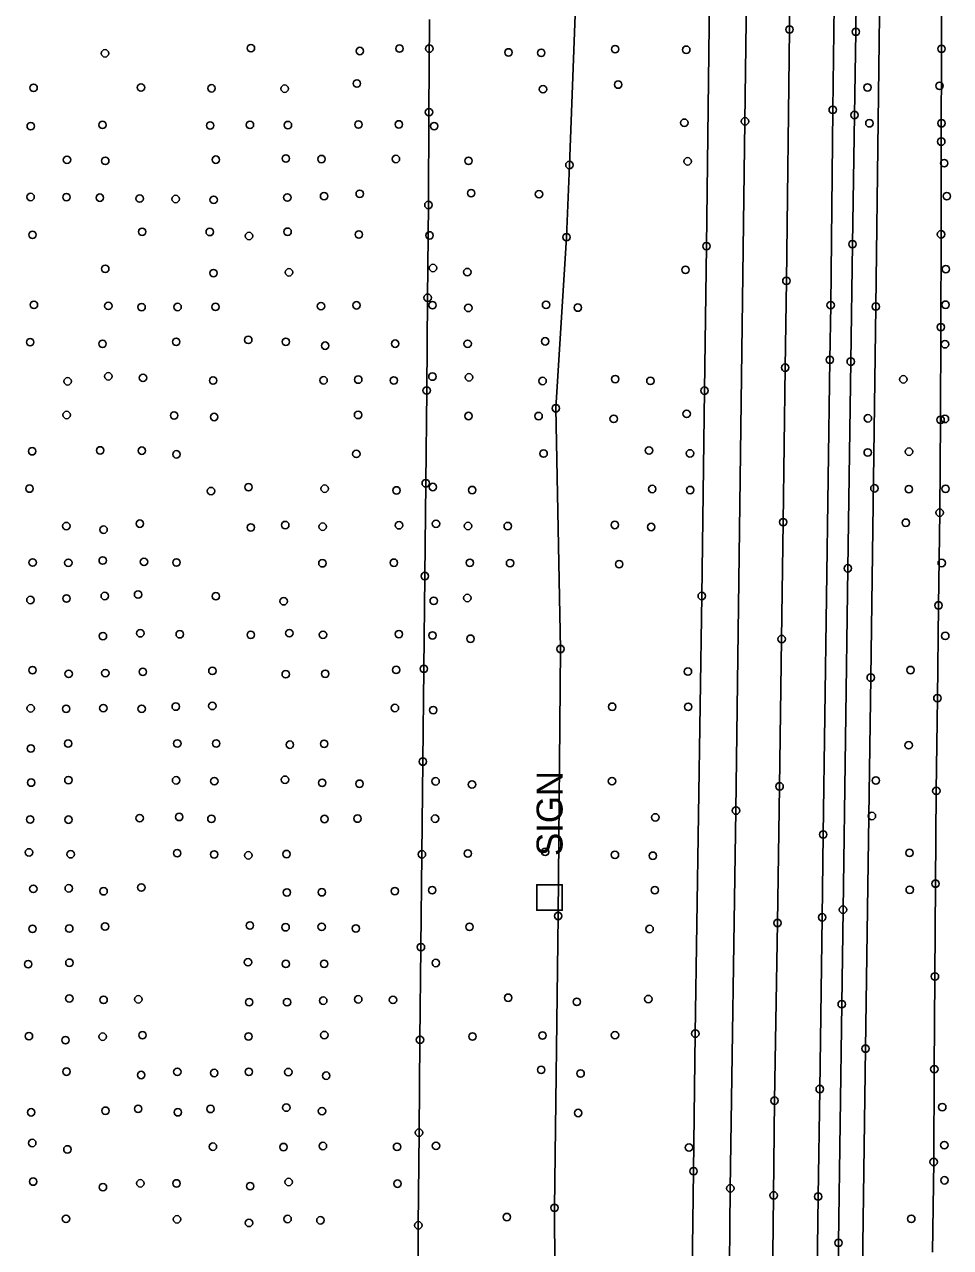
# Model space of a CAD drawing. Extents: x 20503438 to 20508873, y 7964251 to 7984667.
# Drawn here: x 20506380.9 to 20506630.5, y 7966710.9 to 7967040.5 of the extents above; entities that cross this region are included whole.
import ezdxf

# ---------------------------------------------------------------- set-up
doc = ezdxf.new("R2010")
doc.units = 0
for name, color, linetype in [('SurBreakLine', 7, 'Continuous'), ('SurDrainageArrowDown', 7, 'Continuous'), ('SurEdgeRoadPaved', 7, 'Continuous'), ('SurEdgeShoulderPaved', 7, 'Continuous'), ('SurGuardRailCable', 7, 'Continuous'), ('SurPointsNonDTM', 7, 'Continuous'), ('SurRoadPoints', 7, 'Continuous'), ('SurSurveyPoints', 7, 'Continuous')]:
    doc.layers.add(name, color=color, linetype=linetype)

msp = doc.modelspace()

# ---------------------------------------------------------------- linework, layer by layer
at = {"layer": 'SurBreakLine'}
msp.add_lwpolyline([(20506591.84, 7967392.84), (20506590.84, 7967326.74), (20506590.54, 7967306.29), (20506589.75, 7967247.59), (20506589.19, 7967218.75), (20506589, 7967201.08), (20506588.44, 7967155.46), (20506588.12, 7967121.19), (20506587.78, 7967092.51), (20506587.19, 7967047.62), (20506587.07, 7967039.13), (20506586.24, 7966971.4), (20506585.89, 7966947.99), (20506585.36, 7966906.37), (20506584.96, 7966874.85), (20506584.41, 7966835.15), (20506583.85, 7966798.34), (20506583.05, 7966750.46), (20506582.81, 7966724.92), (20506582.26, 7966677.31)], dxfattribs=at)
at = {"layer": 'SurDrainageArrowDown'}
for points in [[(20506528.71, 7967196.38), (20506529.08, 7967187.9), (20506529.02, 7967165.31), (20506532.23, 7967142.01), (20506530.97, 7967120.62), (20506531.36, 7967076.72), (20506529.66, 7967052.72), (20506527.76, 7967002.6), (20506526.97, 7966983.14), (20506524.09, 7966937.05), (20506525.37, 7966872.18), (20506524.72, 7966800.23), (20506523.75, 7966721.59), (20506524.08, 7966654.91)], [(20506625.61, 7966709.62), (20506625.94, 7966733.94), (20506626.11, 7966758.93), (20506626.27, 7966783.93), (20506626.44, 7966808.93), (20506626.64, 7966833.93), (20506626.94, 7966858.92), (20506627.24, 7966883.92), (20506627.55, 7966908.92), (20506627.8, 7966933.92), (20506627.86, 7966958.92), (20506627.92, 7966983.91), (20506627.98, 7967008.91), (20506628.04, 7967033.91), (20506628.1, 7967058.91), (20506628.5, 7967083.91), (20506629.07, 7967108.9), (20506629.64, 7967133.89), (20506629.32, 7967151.48), (20506629.02, 7967166.85)], [(20506490.07, 7967041.82), (20506489.91, 7967016.83), (20506489.76, 7966991.83), (20506489.55, 7966966.83), (20506489.29, 7966941.83), (20506489.04, 7966916.83), (20506488.78, 7966891.83), (20506488.52, 7966866.83), (20506488.26, 7966841.83), (20506488.01, 7966816.83), (20506487.75, 7966791.84), (20506487.49, 7966766.84), (20506487.23, 7966741.84), (20506487.04, 7966716.85), (20506486.89, 7966691.87)]]:
    msp.add_lwpolyline(points, dxfattribs=at)
at = {"layer": 'SurEdgeRoadPaved'}
for points in [[(20506581.63, 7967561.97), (20506579.37, 7967345.44), (20506577.1, 7967188.3), (20506576.62, 7967148.58), (20506576.17, 7967106.19), (20506575.7, 7967062.66), (20506575.52, 7967048.24), (20506575.08, 7967014.37), (20506572.65, 7966828.62), (20506571.13, 7966726.82), (20506570.83, 7966695.86)], [(20506594.21, 7966677.21), (20506594.79, 7966724.61), (20506595.23, 7966753.58), (20506595.9, 7966799.85), (20506596.17, 7966822.18), (20506597.96, 7966950.1), (20506598.18, 7966964.82), (20506598.73, 7967017.46), (20506599.2, 7967052.6), (20506599.46, 7967072.23), (20506600.09, 7967123.46), (20506600.48, 7967160.44), (20506600.84, 7967192.97), (20506601.35, 7967233.33), (20506601.83, 7967270.39), (20506602.04, 7967293.01), (20506603.64, 7967406.45)]]:
    msp.add_lwpolyline(points, dxfattribs=at)
at = {"layer": 'SurEdgeShoulderPaved'}
for points in [[(20506559.62, 7966608.8), (20506561.22, 7966731.44), (20506561.69, 7966768.53), (20506563.42, 7966886.45), (20506564.15, 7966941.79), (20506564.69, 7966980.74), (20506565.8, 7967070.01), (20506566.97, 7967167.77), (20506567.54, 7967210.95), (20506567.82, 7967239.49), (20506569.41, 7967351.99), (20506570.49, 7967465.47)], [(20506609.58, 7967410.89), (20506608.95, 7967363.13), (20506608.47, 7967326.59), (20506608.13, 7967298.41), (20506607.7, 7967264.68), (20506607.27, 7967229.84), (20506606.72, 7967190.22), (20506606.34, 7967158.79), (20506605.65, 7967111.05), (20506605.43, 7967080.49), (20506604.95, 7967038.48), (20506604.58, 7967016.07), (20506604.04, 7966981.28), (20506603.58, 7966949.62), (20506602.78, 7966893.9), (20506601.5, 7966801.92), (20506601.15, 7966776.44), (20506600.27, 7966712.13), (20506599.16, 7966608.62)]]:
    msp.add_lwpolyline(points, dxfattribs=at)
at = {"layer": 'SurGuardRailCable'}
msp.add_lwpolyline([(20506601.58, 7966287.7), (20506602.08, 7966323.65), (20506603.37, 7966423.64), (20506604.15, 7966481.82), (20506604.89, 7966539.46), (20506605.81, 7966625.62), (20506606.52, 7966685.31), (20506607.57, 7966764.47), (20506608.97, 7966864.46), (20506610.33, 7966964.45), (20506611.57, 7967064.43), (20506612.49, 7967145.99), (20506613.24, 7967217.79), (20506614.06, 7967289.17), (20506615.02, 7967359.71), (20506615.99, 7967430.36)], dxfattribs=at)
at = {"layer": 'SurPointsNonDTM'}
for centre in [(20506610.33, 7966964.45), (20506608.97, 7966864.46), (20506607.57, 7966764.47)]:
    msp.add_circle(centre, 1, dxfattribs=at)
at = {"layer": 'SurRoadPoints'}
msp.add_lwpolyline([(20506525.84, 7966805.2), (20506525.84, 7966805.2), (20506525.84, 7966808.63), (20506518.98, 7966808.63), (20506518.98, 7966801.77), (20506525.84, 7966801.77), (20506525.84, 7966805.2)], dxfattribs=at)
at = {"layer": 'SurSurveyPoints'}
for centre in [(20506587.07, 7967039.13), (20506604.95, 7967038.48), (20506402.6, 7967032.69), (20506441.93, 7967034.1), (20506471.28, 7967033.32), (20506481.96, 7967033.98), (20506490, 7967033.97), (20506511.33, 7967032.95), (20506520.17, 7967032.83), (20506540.08, 7967033.83), (20506559.26, 7967033.67), (20506628.04, 7967033.91), (20506470.49, 7967024.57), (20506383.36, 7967023.41), (20506412.3, 7967023.5), (20506431.32, 7967023.27), (20506451.03, 7967023.17), (20506520.65, 7967023.02), (20506540.9, 7967024.27), (20506608.11, 7967023.51), (20506627.52, 7967023.93), (20506489.91, 7967016.83), (20506598.73, 7967017.46), (20506604.58, 7967016.07), (20506382.58, 7967013.07), (20506401.92, 7967013.41), (20506430.93, 7967013.26), (20506441.66, 7967013.41), (20506451.9, 7967013.37), (20506470.9, 7967013.52), (20506481.79, 7967013.55), (20506491.3, 7967013.09), (20506558.74, 7967013.99), (20506575.08, 7967014.37), (20506608.61, 7967013.85), (20506628.03, 7967013.85), (20506627.98, 7967008.91), (20506392.35, 7967004.01), (20506402.67, 7967003.73), (20506432.48, 7967004.04), (20506451.34, 7967004.36), (20506460.93, 7967004.2), (20506481.01, 7967004.23), (20506500.55, 7967003.73), (20506527.76, 7967002.6), (20506559.64, 7967003.59), (20506628.77, 7967003.11), (20506471.25, 7966994.85), (20506501.27, 7966995.01), (20506519.56, 7966994.73), (20506382.55, 7966993.99), (20506392.2, 7966993.95), (20506401.19, 7966993.79), (20506411.95, 7966993.56), (20506421.64, 7966993.43), (20506431.88, 7966993.23), (20506451.73, 7966993.84), (20506461.64, 7966994.22), (20506489.76, 7966991.83), (20506629.48, 7966994.2), (20506383.06, 7966983.77), (20506412.6, 7966984.61), (20506430.82, 7966984.57), (20506441.41, 7966983.46), (20506451.81, 7966984.62), (20506471.02, 7966983.88), (20506490.07, 7966983.63), (20506526.97, 7966983.14), (20506627.92, 7966983.91), (20506564.69, 7966980.74), (20506604.04, 7966981.28), (20506490.99, 7966974.85), (20506402.67, 7966974.62), (20506431.85, 7966973.47), (20506452.18, 7966973.68), (20506500.25, 7966973.75), (20506559.05, 7966974.36), (20506629.21, 7966974.53), (20506586.24, 7966971.4), (20506489.55, 7966966.83), (20506383.44, 7966964.91), (20506403.49, 7966964.63), (20506412.46, 7966964.31), (20506422.16, 7966964.33), (20506432.38, 7966964.36), (20506460.81, 7966964.57), (20506470.37, 7966964.79), (20506490.86, 7966964.84), (20506500.52, 7966964.09), (20506521.47, 7966964.92), (20506530.02, 7966964.17), (20506598.18, 7966964.82), (20506629.14, 7966964.95), (20506627.86, 7966958.92), (20506441.21, 7966955.47), (20506521.24, 7966955.08), (20506382.42, 7966954.86), (20506401.94, 7966954.4), (20506421.78, 7966954.95), (20506451.33, 7966954.97), (20506461.94, 7966953.91), (20506480.8, 7966954.45), (20506500.33, 7966954.43), (20506628.98, 7966954.29), (20506597.96, 7966950.1), (20506603.58, 7966949.62), (20506403.49, 7966945.66), (20506412.85, 7966945.24), (20506490.84, 7966945.58), (20506500.69, 7966945.38), (20506585.89, 7966947.99), (20506392.53, 7966944.31), (20506431.73, 7966944.53), (20506461.51, 7966944.58), (20506470.86, 7966944.77), (20506480.44, 7966944.55), (20506520.53, 7966944.39), (20506540.11, 7966944.91), (20506549.59, 7966944.42), (20506617.75, 7966944.84), (20506489.29, 7966941.83), (20506564.15, 7966941.79), (20506524.09, 7966937.05), (20506559.36, 7966935.54), (20506392.26, 7966935.24), (20506421.22, 7966935.1), (20506432.02, 7966934.7), (20506470.8, 7966935.25), (20506500.55, 7966934.96), (20506519.46, 7966934.94), (20506539.7, 7966934.21), (20506608.22, 7966934.34), (20506627.8, 7966933.92), (20506628.97, 7966934.17), (20506382.97, 7966925.46), (20506401.3, 7966925.69), (20506412.53, 7966925.62), (20506549.2, 7966925.67), (20506421.85, 7966924.63), (20506470.34, 7966924.75), (20506520.81, 7966924.84), (20506560.25, 7966924.88), (20506608.16, 7966925.14), (20506619.29, 7966925.34), (20506441.28, 7966915.77), (20506489.04, 7966916.83), (20506490.94, 7966915.82), (20506382.26, 7966915.4), (20506431.17, 7966914.73), (20506461.8, 7966915.37), (20506481.17, 7966914.91), (20506501.55, 7966915), (20506550.08, 7966915.3), (20506560.29, 7966915), (20506609.96, 7966915.46), (20506619.25, 7966915.25), (20506629.14, 7966915.33), (20506412, 7966905.95), (20506491.8, 7966905.92), (20506585.36, 7966906.37), (20506618.41, 7966906.2), (20506627.55, 7966908.92), (20506392.18, 7966905.3), (20506402.22, 7966904.34), (20506441.9, 7966904.93), (20506451.18, 7966905.57), (20506461.25, 7966905.13), (20506481.84, 7966905.52), (20506500.43, 7966905.31), (20506511.14, 7966905.3), (20506540, 7966905.6), (20506549.78, 7966905.06), (20506401.99, 7966896.01), (20506383.1, 7966895.49), (20506392.71, 7966895.41), (20506413.1, 7966895.65), (20506421.85, 7966895.48), (20506461.19, 7966895.27), (20506480.46, 7966895.42), (20506500.93, 7966895.41), (20506511.77, 7966895.32), (20506541.17, 7966895.04), (20506602.78, 7966893.9), (20506628.1, 7966895.35), (20506488.78, 7966891.83), (20506402.52, 7966886.46), (20506411.51, 7966886.84), (20506432.48, 7966886.39), (20506500.25, 7966885.92), (20506563.42, 7966886.45), (20506382.49, 7966885.37), (20506392.21, 7966885.79), (20506450.76, 7966885.03), (20506491.19, 7966885.16), (20506627.24, 7966883.92), (20506412.13, 7966876.41), (20506422.74, 7966876.14), (20506441.88, 7966876), (20506452.28, 7966876.44), (20506461.35, 7966876.01), (20506481.81, 7966876.19), (20506402.04, 7966875.65), (20506490.85, 7966875.83), (20506501.11, 7966874.94), (20506584.96, 7966874.85), (20506629.06, 7966875.7), (20506525.37, 7966872.18), (20506383.06, 7966866.46), (20506431.54, 7966866.27), (20506481.06, 7966866.54), (20506488.52, 7966866.83), (20506559.7, 7966866.09), (20506619.69, 7966866.5), (20506392.81, 7966865.49), (20506402.68, 7966865.68), (20506412.8, 7966866.02), (20506451.31, 7966865.37), (20506461.95, 7966865.5), (20506402.14, 7966856.24), (20506421.66, 7966856.65), (20506431.53, 7966856.83), (20506480.74, 7966856.27), (20506539.3, 7966856.61), (20506559.77, 7966856.59), (20506626.94, 7966858.92), (20506382.56, 7966856.18), (20506392.12, 7966856.06), (20506412.49, 7966856.06), (20506491.06, 7966855.71), (20506392.66, 7966846.69), (20506422.08, 7966846.72), (20506432.56, 7966846.72), (20506452.43, 7966846.39), (20506461.65, 7966846.63), (20506382.62, 7966845.37), (20506619.2, 7966846.24), (20506488.26, 7966841.83), (20506392.73, 7966836.84), (20506421.75, 7966836.77), (20506432.07, 7966836.55), (20506451.11, 7966836.94), (20506491.7, 7966836.51), (20506539.24, 7966836.55), (20506610.36, 7966836.74), (20506382.71, 7966836.17), (20506461.13, 7966836.1), (20506471.2, 7966835.86), (20506501.5, 7966835.67), (20506584.41, 7966835.15), (20506626.64, 7966833.93), (20506411.93, 7966826.58), (20506422.59, 7966826.91), (20506550.92, 7966826.79), (20506572.65, 7966828.62), (20506609.3, 7966827.17), (20506382.44, 7966826.22), (20506392.75, 7966826.17), (20506431.27, 7966826.39), (20506461.74, 7966826.36), (20506470.67, 7966826.47), (20506491.55, 7966826.45), (20506596.17, 7966822.18), (20506382.12, 7966817.36), (20506393.34, 7966816.85), (20506422.06, 7966817.16), (20506432.02, 7966816.81), (20506451.53, 7966816.91), (20506488.01, 7966816.83), (20506500.39, 7966817.06), (20506521.24, 7966817.49), (20506540.03, 7966816.69), (20506619.43, 7966817.22), (20506441.22, 7966816.56), (20506550.24, 7966816.46), (20506383.28, 7966807.54), (20506392.82, 7966807.68), (20506402.22, 7966806.88), (20506412.4, 7966807.89), (20506480.72, 7966806.93), (20506490.78, 7966807.18), (20506550.79, 7966807.17), (20506619.48, 7966807.29), (20506626.44, 7966808.93), (20506451.62, 7966806.57), (20506461.03, 7966806.61), (20506524.72, 7966800.23), (20506601.5, 7966801.92), (20506402.62, 7966797.39), (20506441.65, 7966797.67), (20506451.27, 7966797.18), (20506461, 7966797.3), (20506470.21, 7966796.87), (20506500.84, 7966797.31), (20506583.85, 7966798.34), (20506595.9, 7966799.85), (20506383.05, 7966796.75), (20506392.97, 7966796.83), (20506549.37, 7966796.71), (20506487.75, 7966791.84), (20506381.89, 7966787.23), (20506393, 7966787.63), (20506441.14, 7966787.76), (20506451.32, 7966787.31), (20506461.66, 7966787.34), (20506491.74, 7966787.56), (20506626.27, 7966783.93), (20506392.98, 7966778), (20506402.22, 7966777.63), (20506411.58, 7966777.76), (20506461.42, 7966777.41), (20506470.86, 7966777.76), (20506480.21, 7966777.61), (20506511.24, 7966778.19), (20506529.76, 7966777.08), (20506549.03, 7966777.83), (20506441.46, 7966777), (20506451.66, 7966776.98), (20506601.15, 7966776.44), (20506382.1, 7966767.83), (20506401.97, 7966767.71), (20506412.7, 7966768.09), (20506441.27, 7966767.76), (20506461.7, 7966768.13), (20506501.65, 7966767.75), (20506520.51, 7966768), (20506540.04, 7966768.12), (20506561.69, 7966768.53), (20506391.96, 7966766.76), (20506487.49, 7966766.84), (20506392.21, 7966758.28), (20506412.34, 7966757.36), (20506422.09, 7966758.22), (20506432.04, 7966757.92), (20506441.35, 7966758.22), (20506452.01, 7966758.16), (20506520.15, 7966758.75), (20506530.78, 7966757.78), (20506626.11, 7966758.93), (20506462.22, 7966757.18), (20506595.23, 7966753.58), (20506402.71, 7966747.74), (20506411.53, 7966748.26), (20506431.05, 7966748.23), (20506451.47, 7966748.58), (20506461.09, 7966747.64), (20506583.05, 7966750.46), (20506628.25, 7966748.72), (20506382.7, 7966747.3), (20506422.24, 7966747.33), (20506530.11, 7966747.13), (20506487.23, 7966741.84), (20506382.99, 7966739.04), (20506431.69, 7966738.05), (20506450.71, 7966737.95), (20506461.33, 7966738.23), (20506481.31, 7966738), (20506491.81, 7966738.28), (20506560, 7966737.82), (20506628.8, 7966738.46), (20506392.46, 7966737.32), (20506561.22, 7966731.44), (20506625.94, 7966733.94), (20506383.24, 7966728.64), (20506412.13, 7966728.17), (20506421.88, 7966728.16), (20506452.1, 7966728.53), (20506481.44, 7966728.09), (20506628.83, 7966728.99), (20506402.04, 7966727.13), (20506441.72, 7966727.41), (20506571.13, 7966726.82), (20506582.81, 7966724.92), (20506594.79, 7966724.61), (20506523.75, 7966721.59), (20506392.09, 7966718.6), (20506422.01, 7966718.48), (20506451.81, 7966718.56), (20506460.65, 7966718.21), (20506510.9, 7966719.09), (20506619.9, 7966718.62), (20506441.4, 7966717.5), (20506487.04, 7966716.85), (20506600.27, 7966712.13)]:
    msp.add_circle(centre, 1, dxfattribs=at)

# ---------------------------------------------------------------- texts
at = {"layer": 'SurRoadPoints'}
msp.add_text('SIGN', height=6.995, rotation=90, dxfattribs=at).set_placement((20506525.91, 7966816.41))

doc.saveas('drawing.dxf')
